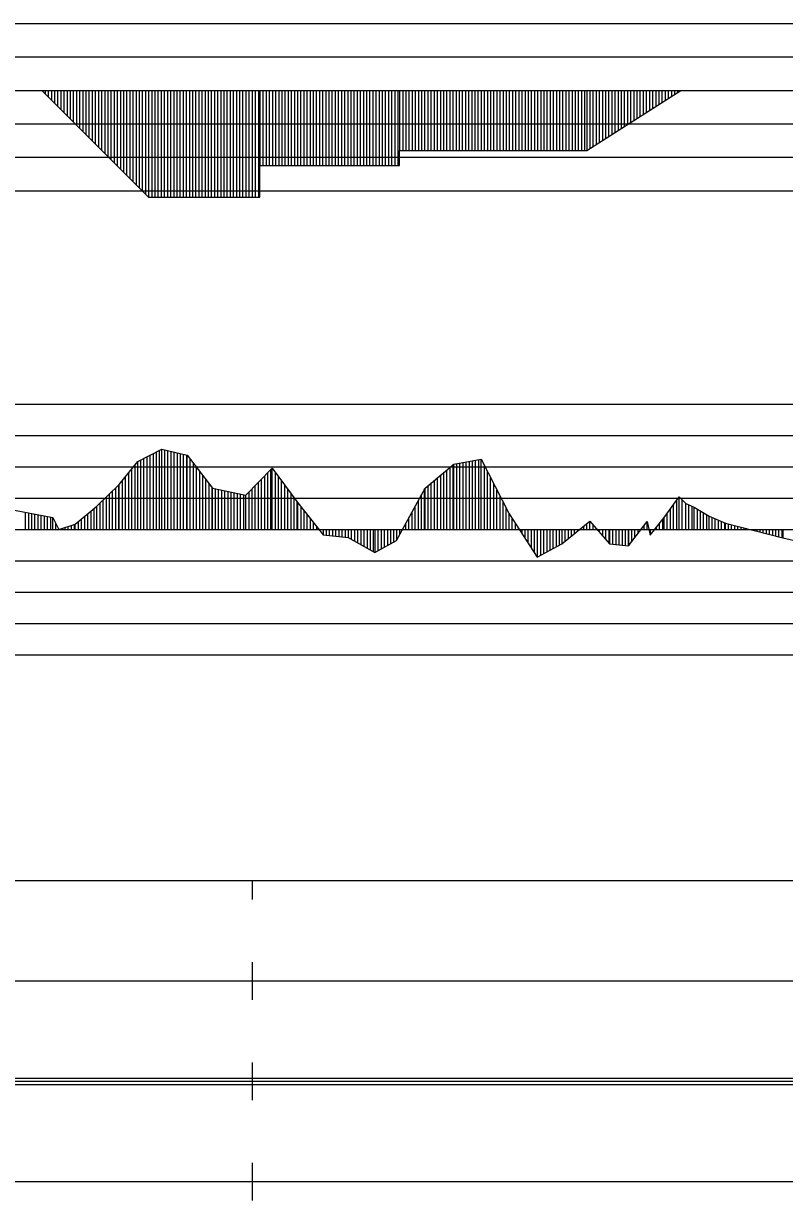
# Model space of a CAD drawing. Extents: x 2 to 10148, y 0 to 380.
# Drawn here: x 2080.3 to 2141, y 188.5 to 282.3 of the extents above; entities that cross this region are included whole.
import ezdxf

# ---------------------------------------------------------------- set-up
doc = ezdxf.new("R2010")
doc.units = 0
for name, color, linetype in [('POSUN_CARA', 7, 'Continuous'), ('POSUN_RASTR', 7, 'Continuous'), ('RYCHL_RASTR', 7, 'Continuous'), ('ZRYCHL_CARA', 7, 'Continuous'), ('ZRYCHL_RASTR', 7, 'Continuous')]:
    doc.layers.add(name, color=color, linetype=linetype)

msp = doc.modelspace()

# ---------------------------------------------------------------- linework, layer by layer
at = {"layer": 'POSUN_CARA'}
for p, q in [((2089.405, 247.425), (2091.318, 248.398)), ((2090.155, 242), (2090.155, 247.807)), ((2090.405, 242), (2090.405, 247.934)), ((2090.655, 242), (2090.655, 248.061)), ((2090.905, 242), (2090.905, 248.188)), ((2091.155, 242), (2091.155, 248.315)), ((2091.318, 248.398), (2093.348, 247.919)), ((2091.318, 242), (2091.318, 248.398)), ((2091.568, 242), (2091.568, 248.339)), ((2091.818, 242), (2091.818, 248.28)), ((2092.068, 242), (2092.068, 248.221)), ((2092.318, 242), (2092.318, 248.162)), ((2092.568, 242), (2092.568, 248.103)), ((2092.818, 242), (2092.818, 248.044)), ((2093.068, 242), (2093.068, 247.985)), ((2093.318, 242), (2093.318, 247.926)), ((2093.348, 247.919), (2095.358, 245.298)), ((2093.348, 242), (2093.348, 247.919)), ((2087.941, 245.585), (2089.405, 247.425)), ((2088.941, 242), (2088.941, 246.842)), ((2089.191, 242), (2089.191, 247.157)), ((2089.405, 242), (2089.405, 247.425)), ((2089.655, 242), (2089.655, 247.553)), ((2089.905, 242), (2089.905, 247.68)), ((2093.598, 242), (2093.598, 247.593)), ((2093.848, 242), (2093.848, 247.267)), ((2094.098, 242), (2094.098, 246.941)), ((2098.031, 244.733), (2100.131, 246.896)), ((2100.031, 242), (2100.031, 246.792)), ((2100.131, 246.896), (2102.178, 244.108)), ((2100.131, 242), (2100.131, 246.896)), ((2112.31, 245.296), (2114.595, 247.213)), ((2114.31, 242), (2114.31, 246.973)), ((2114.56, 242), (2114.56, 247.183)), ((2114.595, 247.213), (2116.791, 247.59)), ((2114.595, 242), (2114.595, 247.213)), ((2114.845, 242), (2114.845, 247.256)), ((2115.095, 242), (2115.095, 247.298)), ((2115.345, 242), (2115.345, 247.341)), ((2115.595, 242), (2115.595, 247.384)), ((2115.845, 242), (2115.845, 247.427)), ((2116.095, 242), (2116.095, 247.47)), ((2116.345, 242), (2116.345, 247.513)), ((2116.595, 242), (2116.595, 247.556)), ((2116.791, 247.59), (2119.015, 243.235)), ((2116.791, 242), (2116.791, 247.59)), ((2117.041, 242), (2117.041, 247.1)), ((2088.191, 242), (2088.191, 245.9)), ((2088.441, 242), (2088.441, 246.214)), ((2088.691, 242), (2088.691, 246.528)), ((2094.348, 242), (2094.348, 246.615)), ((2094.598, 242), (2094.598, 246.289)), ((2094.848, 242), (2094.848, 245.962)), ((2099.281, 242), (2099.281, 246.02)), ((2099.531, 242), (2099.531, 246.277)), ((2099.781, 242), (2099.781, 246.535)), ((2100.381, 242), (2100.381, 246.555)), ((2100.631, 242), (2100.631, 246.214)), ((2100.881, 242), (2100.881, 245.874)), ((2113.06, 242), (2113.06, 245.925)), ((2113.31, 242), (2113.31, 246.134)), ((2113.56, 242), (2113.56, 246.344)), ((2113.81, 242), (2113.81, 246.554)), ((2114.06, 242), (2114.06, 246.764)), ((2117.291, 242), (2117.291, 246.611)), ((2117.541, 242), (2117.541, 246.121)), ((2086.157, 243.867), (2087.941, 245.585)), ((2087.407, 242), (2087.407, 245.071)), ((2087.657, 242), (2087.657, 245.312)), ((2087.907, 242), (2087.907, 245.552)), ((2087.941, 242), (2087.941, 245.585)), ((2095.098, 242), (2095.098, 245.636)), ((2095.348, 242), (2095.348, 245.31)), ((2095.358, 245.298), (2098.031, 244.733)), ((2095.358, 242), (2095.358, 245.298)), ((2095.608, 242), (2095.608, 245.246)), ((2095.858, 242), (2095.858, 245.193)), ((2096.108, 242), (2096.108, 245.14)), ((2096.358, 242), (2096.358, 245.087)), ((2096.608, 242), (2096.608, 245.034)), ((2096.858, 242), (2096.858, 244.981)), ((2097.108, 242), (2097.108, 244.929)), ((2098.281, 242), (2098.281, 244.991)), ((2098.531, 242), (2098.531, 245.248)), ((2098.781, 242), (2098.781, 245.505)), ((2099.031, 242), (2099.031, 245.763)), ((2101.131, 242), (2101.131, 245.533)), ((2101.381, 242), (2101.381, 245.192)), ((2110.03, 241.122), (2112.31, 245.296)), ((2112.28, 242), (2112.28, 245.241)), ((2112.31, 242), (2112.31, 245.296)), ((2112.56, 242), (2112.56, 245.505)), ((2112.81, 242), (2112.81, 245.715)), ((2117.791, 242), (2117.791, 245.631)), ((2118.041, 242), (2118.041, 245.142)), ((2086.407, 242), (2086.407, 244.108)), ((2086.657, 242), (2086.657, 244.349)), ((2086.907, 242), (2086.907, 244.589)), ((2087.157, 242), (2087.157, 244.83)), ((2097.358, 242), (2097.358, 244.876)), ((2097.608, 242), (2097.608, 244.823)), ((2097.858, 242), (2097.858, 244.77)), ((2098.031, 242), (2098.031, 244.733)), ((2101.631, 242), (2101.631, 244.852)), ((2101.881, 242), (2101.881, 244.511)), ((2102.131, 242), (2102.131, 244.17)), ((2102.178, 244.108), (2104.182, 241.565)), ((2102.178, 242), (2102.178, 244.108)), ((2111.78, 242), (2111.78, 244.326)), ((2112.03, 242), (2112.03, 244.784)), ((2118.291, 242), (2118.291, 244.652)), ((2118.541, 242), (2118.541, 244.163)), ((2131.373, 242.956), (2132.557, 244.61)), ((2132.123, 242), (2132.123, 244.003)), ((2132.373, 242), (2132.373, 244.352)), ((2132.557, 242), (2132.557, 244.61)), ((2132.557, 244.61), (2133.094, 244.062)), ((2132.807, 242), (2132.808, 244.354)), ((2133.094, 244.062), (2133.772, 243.78)), ((2133.094, 242), (2133.094, 244.062)), ((2078.468, 243.759), (2082.627, 242.938)), ((2080.468, 242), (2080.468, 243.364)), ((2080.718, 242), (2080.718, 243.314)), ((2080.968, 242), (2080.968, 243.265)), ((2081.218, 242), (2081.218, 243.216)), ((2081.468, 242), (2081.468, 243.166)), ((2081.718, 242), (2081.718, 243.117)), ((2081.968, 242), (2081.968, 243.068)), ((2084.433, 242.413), (2086.157, 243.867)), ((2085.183, 242), (2085.183, 243.046)), ((2085.433, 242), (2085.433, 243.257)), ((2085.683, 242), (2085.683, 243.468)), ((2085.933, 242), (2085.933, 243.678)), ((2086.157, 242), (2086.157, 243.867)), ((2102.428, 242), (2102.428, 243.79)), ((2102.678, 242), (2102.678, 243.473)), ((2102.928, 242), (2102.928, 243.156)), ((2111.28, 242), (2111.28, 243.411)), ((2111.53, 242), (2111.53, 243.868)), ((2118.791, 242), (2118.791, 243.673)), ((2119.015, 243.235), (2121.26, 239.783)), ((2119.015, 242), (2119.015, 243.235)), ((2131.623, 242), (2131.623, 243.305)), ((2131.873, 242), (2131.873, 243.654)), ((2133.344, 242), (2133.344, 243.958)), ((2133.594, 242), (2133.594, 243.854)), ((2133.772, 243.78), (2134.952, 243.052)), ((2133.772, 242), (2133.772, 243.78)), ((2134.022, 242), (2134.022, 243.626)), ((2134.272, 242), (2134.272, 243.472)), ((2134.522, 242), (2134.522, 243.317)), ((2134.772, 242), (2134.772, 243.163)), ((2134.952, 243.052), (2136.251, 242.494)), ((2134.952, 242), (2134.952, 243.052)), ((2082.218, 242), (2082.218, 243.018)), ((2082.468, 242), (2082.468, 242.969)), ((2082.627, 242.938), (2083.117, 241.998)), ((2082.627, 242), (2082.627, 242.938)), ((2082.877, 242), (2082.877, 242.458)), ((2083.117, 241.998), (2084.433, 242.413)), ((2083.617, 242), (2083.617, 242.156)), ((2083.867, 242), (2083.867, 242.235)), ((2084.117, 242), (2084.117, 242.314)), ((2084.367, 242), (2084.367, 242.392)), ((2084.433, 242), (2084.433, 242.413)), ((2084.683, 242), (2084.683, 242.624)), ((2084.933, 242), (2084.933, 242.835)), ((2103.178, 242), (2103.178, 242.839)), ((2103.428, 242), (2103.428, 242.522)), ((2103.678, 242), (2103.678, 242.205)), ((2110.78, 242), (2110.78, 242.495)), ((2111.03, 242), (2111.03, 242.953)), ((2119.265, 242), (2119.265, 242.85)), ((2119.515, 242), (2119.515, 242.466)), ((2123.211, 240.86), (2125.455, 242.671)), ((2124.961, 242), (2124.961, 242.272)), ((2125.211, 242), (2125.211, 242.473)), ((2125.455, 242.671), (2127.015, 240.854)), ((2125.455, 242), (2125.455, 242.671)), ((2125.705, 242), (2125.705, 242.38)), ((2128.518, 240.687), (2130.008, 242.621)), ((2129.768, 242), (2129.768, 242.31)), ((2130.008, 242.621), (2130.265, 241.538)), ((2130.008, 242), (2130.008, 242.621)), ((2130.265, 241.538), (2131.373, 242.956)), ((2130.765, 242), (2130.765, 242.178)), ((2131.015, 242), (2131.015, 242.498)), ((2131.265, 242), (2131.265, 242.818)), ((2131.373, 242), (2131.373, 242.956)), ((2135.202, 242), (2135.202, 242.944)), ((2135.452, 242), (2135.452, 242.837)), ((2135.702, 242), (2135.702, 242.73)), ((2135.952, 242), (2135.952, 242.623)), ((2136.202, 242), (2136.202, 242.515)), ((2136.251, 242.494), (2140.839, 241.327)), ((2136.251, 242), (2136.251, 242.494)), ((2136.501, 242), (2136.501, 242.431)), ((2136.751, 242), (2136.751, 242.367)), ((2137.001, 242), (2137.001, 242.303)), ((2137.251, 242), (2137.251, 242.24)), ((2137.501, 242), (2137.501, 242.176)), ((2137.751, 242), (2137.751, 242.113)), ((2083.117, 242), (2083.117, 241.998)), ((2083.367, 242), (2083.367, 242.077)), ((2103.928, 242), (2103.928, 241.888)), ((2104.178, 242), (2104.178, 241.571)), ((2104.182, 242), (2104.182, 241.565)), ((2104.182, 241.565), (2106.185, 241.362)), ((2104.432, 242), (2104.432, 241.54)), ((2104.682, 242), (2104.682, 241.514)), ((2104.932, 242), (2104.932, 241.489)), ((2105.182, 242), (2105.182, 241.464)), ((2105.432, 242), (2105.432, 241.438)), ((2105.682, 242), (2105.682, 241.413)), ((2105.932, 242), (2105.932, 241.387)), ((2106.182, 242), (2106.182, 241.362)), ((2106.185, 242), (2106.185, 241.362)), ((2106.185, 241.362), (2108.308, 240.159)), ((2106.435, 242), (2106.435, 241.22)), ((2106.685, 242), (2106.685, 241.078)), ((2106.935, 242), (2106.935, 240.937)), ((2107.185, 242), (2107.185, 240.795)), ((2107.435, 242), (2107.435, 240.653)), ((2107.685, 242), (2107.685, 240.512)), ((2107.935, 242), (2107.935, 240.37)), ((2108.185, 242), (2108.185, 240.228)), ((2108.308, 242), (2108.308, 240.159)), ((2108.558, 242), (2108.558, 240.299)), ((2108.808, 242), (2108.808, 240.439)), ((2109.058, 242), (2109.058, 240.578)), ((2109.308, 242), (2109.308, 240.718)), ((2109.558, 242), (2109.558, 240.858)), ((2109.808, 242), (2109.808, 240.998)), ((2110.03, 242), (2110.03, 241.122)), ((2110.28, 242), (2110.28, 241.58)), ((2110.53, 242), (2110.53, 242.038)), ((2119.765, 242), (2119.765, 242.081)), ((2120.015, 242), (2120.015, 241.697)), ((2120.265, 242), (2120.265, 241.312)), ((2120.515, 242), (2120.515, 240.928)), ((2120.765, 242), (2120.765, 240.544)), ((2121.015, 242), (2121.015, 240.159)), ((2121.26, 242), (2121.26, 239.783)), ((2121.51, 242), (2121.51, 239.921)), ((2121.76, 242), (2121.76, 240.059)), ((2122.01, 242), (2122.01, 240.197)), ((2122.26, 242), (2122.26, 240.335)), ((2122.51, 242), (2122.51, 240.473)), ((2122.76, 242), (2122.76, 240.611)), ((2123.01, 242), (2123.01, 240.749)), ((2123.211, 242), (2123.211, 240.86)), ((2123.461, 242), (2123.461, 241.062)), ((2123.711, 242), (2123.711, 241.263)), ((2123.961, 242), (2123.961, 241.465)), ((2124.211, 242), (2124.211, 241.667)), ((2124.461, 242), (2124.461, 241.868)), ((2124.711, 242), (2124.711, 242.07)), ((2125.955, 242), (2125.955, 242.088)), ((2126.205, 242), (2126.205, 241.797)), ((2126.455, 242), (2126.455, 241.506)), ((2126.705, 242), (2126.705, 241.215)), ((2126.955, 242), (2126.955, 240.924)), ((2127.015, 242), (2127.015, 240.854)), ((2127.265, 242), (2127.265, 240.826)), ((2127.515, 242), (2127.515, 240.799)), ((2127.765, 242), (2127.765, 240.771)), ((2128.015, 242), (2128.015, 240.743)), ((2128.265, 242), (2128.265, 240.715)), ((2128.515, 242), (2128.515, 240.688)), ((2128.518, 242), (2128.518, 240.687)), ((2128.768, 242), (2128.768, 241.012)), ((2129.018, 242), (2129.018, 241.336)), ((2129.268, 242), (2129.268, 241.661)), ((2129.518, 242), (2129.518, 241.985)), ((2130.258, 242), (2130.258, 241.567)), ((2130.265, 242), (2130.265, 241.538)), ((2130.515, 242), (2130.515, 241.858)), ((2138.001, 242), (2138.001, 242.049)), ((2138.251, 242), (2138.251, 241.985)), ((2138.501, 242), (2138.501, 241.922)), ((2138.751, 242), (2138.751, 241.858)), ((2139.001, 242), (2139.001, 241.795)), ((2139.251, 242), (2139.251, 241.731)), ((2139.501, 242), (2139.501, 241.667)), ((2139.751, 242), (2139.751, 241.604)), ((2140.001, 242), (2140.001, 241.54)), ((2140.251, 242), (2140.251, 241.477)), ((2140.501, 242), (2140.501, 241.413)), ((2140.751, 242), (2140.751, 241.349)), ((2140.839, 242), (2140.839, 241.327)), ((2140.839, 241.327), (2142.242, 241.019)), ((2108.308, 240.159), (2110.03, 241.122)), ((2121.26, 239.783), (2123.211, 240.86)), ((2127.015, 240.854), (2128.518, 240.687))]:
    msp.add_line(p, q, dxfattribs=at)
at = {"layer": 'POSUN_RASTR'}
for p, q in [((1996.498, 252), (2200.778, 252)), ((1996.523, 249.5), (2200.822, 249.5)), ((1996.574, 247), (2200.866, 247)), ((1996.649, 244.5), (2200.822, 244.5)), ((1850.83, 242), (2170.827, 242)), ((1996.737, 239.5), (2200.91, 239.5)), ((1996.737, 237), (2200.822, 237)), ((1996.737, 234.5), (2200.734, 234.5)), ((1996.712, 232), (2200.976, 232))]:
    msp.add_line(p, q, dxfattribs=at)
at = {"layer": 'RYCHL_RASTR'}
for p, q in [((1850.83, 214), (2173.159, 214)), ((2098.547, 212.5), (2098.547, 214)), ((2098.547, 204.5), (2098.547, 207.5)), ((1850.83, 206), (2173.282, 206)), ((2098.547, 196.5), (2098.547, 199.5)), ((1850.83, 198.25), (2173.22, 198.25)), ((1850.83, 198), (2173.171, 198)), ((1850.83, 197.75), (2173.198, 197.75)), ((2098.547, 188.5), (2098.547, 191.5)), ((1850.83, 190), (2173.152, 190))]:
    msp.add_line(p, q, dxfattribs=at)
at = {"layer": 'ZRYCHL_CARA'}
for p, q in [((1850.83, 277), (2170.827, 277)), ((2081.773, 277), (2090.273, 268.486)), ((2082.023, 277), (2082.023, 276.75)), ((2082.273, 277), (2082.273, 276.499)), ((2082.523, 277), (2082.523, 276.249)), ((2082.773, 277), (2082.773, 275.998)), ((2083.023, 277), (2083.023, 275.748)), ((2083.273, 277), (2083.273, 275.498)), ((2083.523, 277), (2083.523, 275.247)), ((2083.773, 277), (2083.773, 274.997)), ((2084.023, 277), (2084.023, 274.746)), ((2084.273, 277), (2084.273, 274.496)), ((2084.523, 277), (2084.523, 274.245)), ((2084.773, 277), (2084.773, 273.995)), ((2085.023, 277), (2085.023, 273.745)), ((2085.273, 277), (2085.273, 273.494)), ((2085.523, 277), (2085.523, 273.244)), ((2085.773, 277), (2085.773, 272.993)), ((2086.023, 277), (2086.023, 272.743)), ((2086.273, 277), (2086.273, 272.493)), ((2086.523, 277), (2086.523, 272.242)), ((2086.773, 277), (2086.773, 271.992)), ((2087.023, 277), (2087.023, 271.741)), ((2087.273, 277), (2087.273, 271.491)), ((2087.523, 277), (2087.523, 271.241)), ((2087.773, 277), (2087.773, 270.99)), ((2088.023, 277), (2088.023, 270.74)), ((2088.273, 277), (2088.273, 270.489)), ((2088.523, 277), (2088.523, 270.239)), ((2088.773, 277), (2088.773, 269.988)), ((2089.023, 277), (2089.023, 269.738)), ((2089.273, 277), (2089.273, 269.488)), ((2089.523, 277), (2089.523, 269.237)), ((2089.773, 277), (2089.773, 268.987)), ((2090.023, 277), (2090.023, 268.736)), ((2090.273, 277), (2090.273, 268.486)), ((2090.523, 277), (2090.523, 268.486)), ((2090.773, 277), (2090.773, 268.486)), ((2091.023, 277), (2091.023, 268.486)), ((2091.273, 277), (2091.273, 268.486)), ((2091.523, 277), (2091.523, 268.486)), ((2091.773, 277), (2091.773, 268.486)), ((2092.023, 277), (2092.023, 268.486)), ((2092.273, 277), (2092.273, 268.486)), ((2092.523, 277), (2092.523, 268.486)), ((2092.773, 277), (2092.773, 268.486)), ((2093.023, 277), (2093.023, 268.486)), ((2093.273, 277), (2093.273, 268.486)), ((2093.523, 277), (2093.523, 268.486)), ((2093.773, 277), (2093.773, 268.486)), ((2094.023, 277), (2094.023, 268.486)), ((2094.273, 277), (2094.273, 268.486)), ((2094.523, 277), (2094.523, 268.486)), ((2094.773, 277), (2094.773, 268.486)), ((2095.023, 277), (2095.023, 268.486)), ((2095.273, 277), (2095.273, 268.486)), ((2095.523, 277), (2095.523, 268.486)), ((2095.773, 277), (2095.773, 268.486)), ((2096.023, 277), (2096.023, 268.486)), ((2096.273, 277), (2096.273, 268.486)), ((2096.523, 277), (2096.523, 268.486)), ((2096.773, 277), (2096.773, 268.486)), ((2097.023, 277), (2097.023, 268.486)), ((2097.273, 277), (2097.273, 268.486)), ((2097.523, 277), (2097.523, 268.486)), ((2097.773, 277), (2097.773, 268.486)), ((2098.023, 277), (2098.023, 268.486)), ((2098.273, 277), (2098.273, 268.486)), ((2098.523, 277), (2098.523, 268.486)), ((2098.773, 277), (2098.773, 268.486)), ((2099.023, 277), (2099.023, 268.486)), ((2099.144, 277), (2099.144, 271.015)), ((2099.394, 277), (2099.394, 271.015)), ((2099.644, 277), (2099.644, 271.015)), ((2099.894, 277), (2099.894, 271.015)), ((2100.144, 277), (2100.144, 271.015)), ((2100.394, 277), (2100.394, 271.015)), ((2100.644, 277), (2100.644, 271.015)), ((2100.894, 277), (2100.894, 271.015)), ((2101.144, 277), (2101.144, 271.015)), ((2101.394, 277), (2101.394, 271.015)), ((2101.644, 277), (2101.644, 271.015)), ((2101.894, 277), (2101.894, 271.015)), ((2102.144, 277), (2102.144, 271.015)), ((2102.394, 277), (2102.394, 271.015)), ((2102.644, 277), (2102.644, 271.015)), ((2102.894, 277), (2102.894, 271.015)), ((2103.144, 277), (2103.144, 271.015)), ((2103.394, 277), (2103.394, 271.015)), ((2103.644, 277), (2103.644, 271.015)), ((2103.894, 277), (2103.894, 271.015)), ((2104.144, 277), (2104.144, 271.015)), ((2104.394, 277), (2104.394, 271.015)), ((2104.644, 277), (2104.644, 271.015)), ((2104.894, 277), (2104.894, 271.015)), ((2105.144, 277), (2105.144, 271.015)), ((2105.394, 277), (2105.394, 271.015)), ((2105.644, 277), (2105.644, 271.015)), ((2105.894, 277), (2105.894, 271.015)), ((2106.144, 277), (2106.144, 271.015)), ((2106.394, 277), (2106.394, 271.015)), ((2106.644, 277), (2106.644, 271.015)), ((2106.894, 277), (2106.894, 271.015)), ((2107.144, 277), (2107.144, 271.015)), ((2107.394, 277), (2107.394, 271.015)), ((2107.644, 277), (2107.644, 271.015)), ((2107.894, 277), (2107.894, 271.015)), ((2108.144, 277), (2108.144, 271.015)), ((2108.394, 277), (2108.394, 271.015)), ((2108.644, 277), (2108.644, 271.015)), ((2108.894, 277), (2108.894, 271.015)), ((2109.144, 277), (2109.144, 271.015)), ((2109.394, 277), (2109.394, 271.015)), ((2109.644, 277), (2109.644, 271.015)), ((2109.894, 277), (2109.894, 271.015)), ((2110.144, 277), (2110.144, 271.015)), ((2110.281, 277), (2110.281, 272.2)), ((2110.531, 277), (2110.531, 272.2)), ((2110.781, 277), (2110.781, 272.2)), ((2111.031, 277), (2111.031, 272.2)), ((2111.281, 277), (2111.281, 272.2)), ((2111.531, 277), (2111.531, 272.2)), ((2111.781, 277), (2111.781, 272.2)), ((2112.031, 277), (2112.031, 272.2)), ((2112.281, 277), (2112.281, 272.2)), ((2112.531, 277), (2112.531, 272.2)), ((2112.781, 277), (2112.781, 272.2)), ((2113.031, 277), (2113.031, 272.2)), ((2113.281, 277), (2113.281, 272.2)), ((2113.531, 277), (2113.531, 272.2)), ((2113.781, 277), (2113.781, 272.2)), ((2114.031, 277), (2114.031, 272.2)), ((2114.281, 277), (2114.281, 272.2)), ((2114.531, 277), (2114.531, 272.2)), ((2114.781, 277), (2114.781, 272.2)), ((2115.031, 277), (2115.031, 272.2)), ((2115.281, 277), (2115.281, 272.2)), ((2115.531, 277), (2115.531, 272.2)), ((2115.781, 277), (2115.781, 272.2)), ((2116.031, 277), (2116.031, 272.2)), ((2116.281, 277), (2116.281, 272.2)), ((2116.531, 277), (2116.531, 272.2)), ((2116.781, 277), (2116.781, 272.2)), ((2117.031, 277), (2117.031, 272.2)), ((2117.281, 277), (2117.281, 272.2)), ((2117.531, 277), (2117.531, 272.2)), ((2117.781, 277), (2117.781, 272.2)), ((2118.031, 277), (2118.031, 272.2)), ((2118.281, 277), (2118.281, 272.2)), ((2118.531, 277), (2118.531, 272.2)), ((2118.781, 277), (2118.781, 272.2)), ((2119.031, 277), (2119.031, 272.2)), ((2119.281, 277), (2119.281, 272.2)), ((2119.531, 277), (2119.531, 272.2)), ((2119.781, 277), (2119.781, 272.2)), ((2120.031, 277), (2120.031, 272.2)), ((2120.281, 277), (2120.281, 272.2)), ((2120.531, 277), (2120.531, 272.2)), ((2120.781, 277), (2120.781, 272.2)), ((2121.031, 277), (2121.031, 272.2)), ((2121.281, 277), (2121.281, 272.2)), ((2121.531, 277), (2121.531, 272.2)), ((2121.781, 277), (2121.781, 272.2)), ((2122.031, 277), (2122.031, 272.2)), ((2122.281, 277), (2122.281, 272.2)), ((2122.531, 277), (2122.531, 272.2)), ((2122.781, 277), (2122.781, 272.2)), ((2123.031, 277), (2123.031, 272.2)), ((2123.281, 277), (2123.281, 272.2)), ((2123.531, 277), (2123.531, 272.2)), ((2123.781, 277), (2123.781, 272.2)), ((2124.031, 277), (2124.031, 272.2)), ((2124.281, 277), (2124.281, 272.2)), ((2124.531, 277), (2124.531, 272.2)), ((2124.781, 277), (2124.781, 272.2)), ((2125.031, 277), (2125.031, 272.2)), ((2125.197, 277), (2125.197, 272.2)), ((2125.197, 272.2), (2132.697, 277)), ((2125.447, 277), (2125.447, 272.36)), ((2125.697, 277), (2125.697, 272.52)), ((2125.947, 277), (2125.947, 272.68)), ((2126.197, 277), (2126.197, 272.84)), ((2126.447, 277), (2126.447, 273)), ((2126.697, 277), (2126.697, 273.16)), ((2126.947, 277), (2126.947, 273.32)), ((2127.197, 277), (2127.197, 273.48)), ((2127.447, 277), (2127.447, 273.64)), ((2127.697, 277), (2127.697, 273.8)), ((2127.947, 277), (2127.947, 273.96)), ((2128.197, 277), (2128.197, 274.12)), ((2128.447, 277), (2128.447, 274.28)), ((2128.697, 277), (2128.697, 274.44)), ((2128.947, 277), (2128.947, 274.6)), ((2129.197, 277), (2129.197, 274.76)), ((2129.447, 277), (2129.447, 274.92)), ((2129.697, 277), (2129.697, 275.08)), ((2129.947, 277), (2129.947, 275.24)), ((2130.197, 277), (2130.197, 275.4)), ((2130.447, 277), (2130.447, 275.56)), ((2130.697, 277), (2130.697, 275.72)), ((2130.947, 277), (2130.947, 275.88)), ((2131.197, 277), (2131.197, 276.04)), ((2131.447, 277), (2131.447, 276.2)), ((2131.697, 277), (2131.697, 276.36)), ((2131.947, 277), (2131.947, 276.52)), ((2132.197, 277), (2132.197, 276.68)), ((2132.447, 277), (2132.447, 276.84)), ((2110.281, 271.015), (2110.281, 272.2)), ((2110.281, 272.2), (2125.197, 272.2)), ((2099.144, 268.486), (2099.144, 271.015)), ((2099.144, 271.015), (2110.281, 271.015)), ((2090.273, 268.486), (2099.144, 268.486))]:
    msp.add_line(p, q, dxfattribs=at)
at = {"layer": 'ZRYCHL_RASTR'}
for p, q in [((2002, 282.333), (2251.486, 282.333)), ((2002, 279.667), (2250.899, 279.667)), ((2002, 274.333), (2198.791, 274.333)), ((2002, 271.667), (2198.791, 271.667)), ((2002, 269), (2198.835, 269))]:
    msp.add_line(p, q, dxfattribs=at)

doc.saveas('drawing.dxf')
